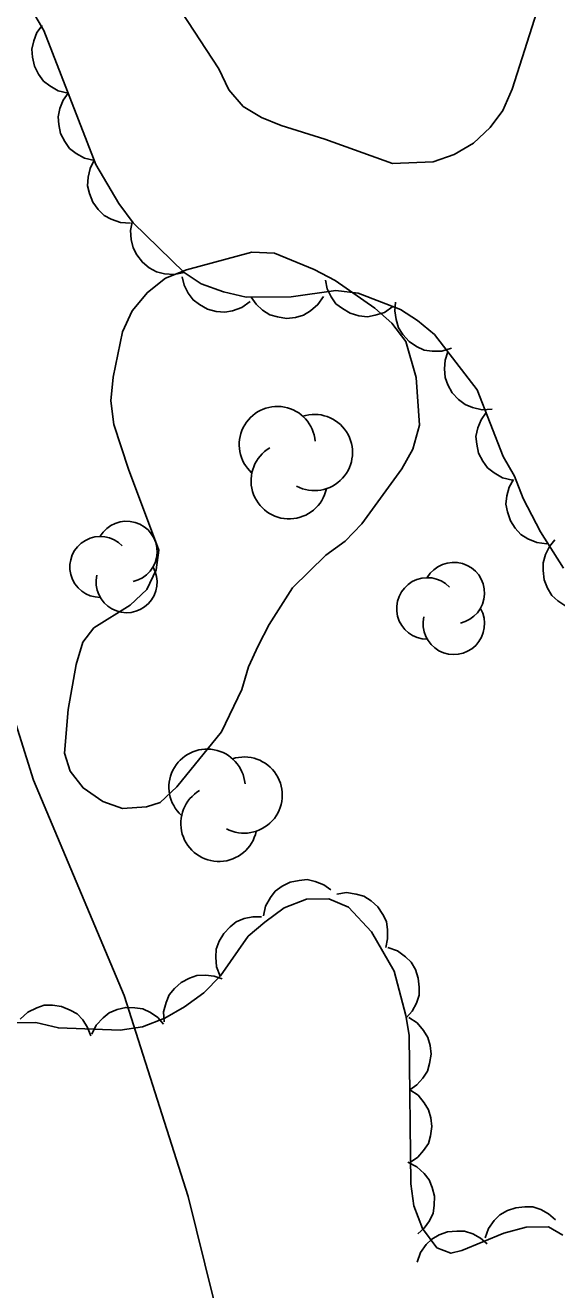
# Model space of a CAD drawing. Extents: x 282461 to 284471, y 5554090 to 5557646.
# Drawn here: x 283327.5 to 283349.5, y 5556645.9 to 5556698.3 of the extents above; entities that cross this region are included whole.
import ezdxf

# ---------------------------------------------------------------- set-up
doc = ezdxf.new("R2010")
doc.units = 0
for name, color, linetype in [('Niveau 2', 7, 'Continuous'), ('Niveau 22', 7, 'Continuous'), ('Niveau 44', 7, 'Continuous')]:
    doc.layers.add(name, color=color, linetype=linetype)

msp = doc.modelspace()

# ---------------------------------------------------------------- linework, layer by layer
at = {"layer": 'Niveau 2'}
for points in [[(283333.93, 5556698.84), (283335.47, 5556696.47), (283335.89, 5556695.61), (283336.48, 5556694.92), (283337.24, 5556694.46), (283338.06, 5556694.12), (283339.87, 5556693.56), (283342.67, 5556692.55), (283344.36, 5556692.62), (283345.22, 5556692.92), (283346.03, 5556693.4), (283346.72, 5556694.05), (283347.24, 5556694.75), (283347.63, 5556695.63), (283348.76, 5556699.19)], [(283343.79, 5556681.7), (283343.52, 5556680.71), (283343.06, 5556679.89), (283341.4, 5556677.61), (283340.71, 5556676.9), (283339.91, 5556676.31), (283338.53, 5556674.96), (283337.56, 5556673.44), (283337.1, 5556672.56), (283336.71, 5556671.69), (283336.43, 5556670.75), (283335.58, 5556669), (283333.74, 5556666.72), (283333.05, 5556666.07), (283332.48, 5556665.89), (283331.49, 5556665.82), (283330.67, 5556666.1), (283329.85, 5556666.67), (283329.32, 5556667.36), (283329.08, 5556668.11), (283329.23, 5556669.92), (283329.56, 5556671.78), (283329.84, 5556672.71), (283330.3, 5556673.3), (283331.8, 5556674.24), (283332.49, 5556674.89), (283332.88, 5556675.71), (283332.99, 5556676.52), (283331.73, 5556679.88), (283331.13, 5556681.73), (283331, 5556682.72), (283331.1, 5556683.7), (283331.49, 5556685.57), (283331.89, 5556686.44), (283332.52, 5556687.21), (283333.26, 5556687.8), (283334.13, 5556688.15), (283336.85, 5556688.88), (283337.78, 5556688.84), (283339.42, 5556688.16), (283340.3, 5556687.7), (283341.94, 5556686.56), (283342.64, 5556685.93), (283343.23, 5556685.18), (283343.65, 5556683.68), (283343.79, 5556681.7)]]:
    msp.add_lwpolyline(points, dxfattribs=at)
at = {"layer": 'Niveau 22'}
msp.add_lwpolyline([(283338.12, 5556767.62), (283339.14, 5556760.54), (283338.09, 5556752.93), (283336.52, 5556747.79), (283332.68, 5556738.68), (283328.34, 5556731.89), (283322.14, 5556723.51), (283320.51, 5556721.11), (283319.27, 5556718.42), (283318.36, 5556716.21), (283317.7, 5556713.41), (283316.85, 5556708.23), (283316.81, 5556701.84), (283318.4, 5556695.23), (283320.45, 5556689.22), (283322.89, 5556681.05), (283326.11, 5556672.32), (283327.8, 5556666.99), (283331.56, 5556658.07), (283334.21, 5556649.73), (283335.95, 5556642.7)], dxfattribs=at)
at = {"layer": 'Niveau 44'}
for points in [[(283349.75, 5556675.78), (283348.81, 5556677.28), (283348.09, 5556678.66), (283347.73, 5556679.59), (283347.26, 5556680.4), (283346.18, 5556683.17), (283344.41, 5556685.47), (283343.71, 5556686.05), (283343, 5556686.5), (283341.25, 5556687.18), (283340.32, 5556687.29), (283338.47, 5556687.03), (283336.61, 5556687.01), (283335.67, 5556687.23), (283334.74, 5556687.57), (283334.04, 5556688.03), (283331.92, 5556690.09), (283331.33, 5556690.9), (283330.38, 5556692.51), (283328.23, 5556698.06), (283327.75, 5556698.87)], [(283329.23, 5556695.47), (283328.82, 5556695.57), (283328.47, 5556695.77), (283328.21, 5556695.97), (283328, 5556696.26), (283327.84, 5556696.59), (283327.76, 5556696.96), (283327.73, 5556697.29), (283327.81, 5556697.63), (283327.94, 5556697.98), (283328.15, 5556698.27)], [(283330.32, 5556692.68), (283329.91, 5556692.77), (283329.56, 5556692.97), (283329.29, 5556693.17), (283329.09, 5556693.46), (283328.92, 5556693.79), (283328.85, 5556694.17), (283328.82, 5556694.49), (283328.89, 5556694.83), (283329.03, 5556695.18), (283329.23, 5556695.47)], [(283331.81, 5556690.08), (283331.4, 5556690.11), (283331.02, 5556690.25), (283330.72, 5556690.4), (283330.47, 5556690.65), (283330.26, 5556690.95), (283330.12, 5556691.31), (283330.04, 5556691.62), (283330.06, 5556691.98), (283330.14, 5556692.34), (283330.29, 5556692.66)], [(283334.04, 5556688.03), (283333.63, 5556687.95), (283333.22, 5556687.98), (283332.9, 5556688.06), (283332.59, 5556688.23), (283332.31, 5556688.46), (283332.08, 5556688.77), (283331.92, 5556689.06), (283331.84, 5556689.4), (283331.82, 5556689.77), (283331.88, 5556690.12)], [(283336.77, 5556686.83), (283336.43, 5556686.58), (283336.04, 5556686.45), (283335.72, 5556686.39), (283335.37, 5556686.42), (283335.01, 5556686.52), (283334.68, 5556686.71), (283334.41, 5556686.9), (283334.21, 5556687.18), (283334.04, 5556687.51), (283333.95, 5556687.86)], [(283342.68, 5556686.62), (283342.34, 5556686.38), (283341.95, 5556686.26), (283341.63, 5556686.2), (283341.28, 5556686.24), (283340.92, 5556686.35), (283340.6, 5556686.54), (283340.33, 5556686.74), (283340.13, 5556687.02), (283339.97, 5556687.36), (283339.89, 5556687.71)], [(283339.81, 5556687.04), (283339.58, 5556686.7), (283339.27, 5556686.44), (283338.99, 5556686.26), (283338.65, 5556686.17), (283338.28, 5556686.13), (283337.9, 5556686.19), (283337.59, 5556686.28), (283337.29, 5556686.47), (283337.02, 5556686.72), (283336.81, 5556687.01)], [(283345.11, 5556684.89), (283344.71, 5556684.77), (283344.31, 5556684.77), (283343.98, 5556684.82), (283343.66, 5556684.97), (283343.36, 5556685.18), (283343.1, 5556685.47), (283342.92, 5556685.74), (283342.82, 5556686.08), (283342.77, 5556686.44), (283342.8, 5556686.8)], [(283346.8, 5556682.37), (283346.38, 5556682.34), (283345.98, 5556682.44), (283345.68, 5556682.56), (283345.4, 5556682.77), (283345.15, 5556683.04), (283344.97, 5556683.38), (283344.85, 5556683.68), (283344.82, 5556684.04), (283344.85, 5556684.4), (283344.97, 5556684.75)], [(283347.64, 5556679.43), (283347.23, 5556679.52), (283346.88, 5556679.73), (283346.61, 5556679.93), (283346.41, 5556680.21), (283346.24, 5556680.54), (283346.17, 5556680.92), (283346.13, 5556681.24), (283346.21, 5556681.59), (283346.34, 5556681.93), (283346.55, 5556682.23)], [(283349.06, 5556676.79), (283348.65, 5556676.84), (283348.28, 5556677), (283347.99, 5556677.17), (283347.76, 5556677.43), (283347.56, 5556677.74), (283347.44, 5556678.11), (283347.37, 5556678.43), (283347.41, 5556678.78), (283347.51, 5556679.14), (283347.68, 5556679.45)], [(283350.26, 5556674.07), (283349.86, 5556674.2), (283349.52, 5556674.43), (283349.28, 5556674.65), (283349.09, 5556674.95), (283348.96, 5556675.3), (283348.91, 5556675.68), (283348.91, 5556676), (283349.01, 5556676.34), (283349.17, 5556676.67), (283349.4, 5556676.95)], [(283337.32, 5556661.37), (283337.41, 5556661.77), (283337.61, 5556662.13), (283337.81, 5556662.39), (283338.1, 5556662.6), (283338.43, 5556662.76), (283338.81, 5556662.83), (283339.13, 5556662.87), (283339.47, 5556662.79), (283339.82, 5556662.65), (283340.12, 5556662.45)], [(283340.36, 5556662.27), (283340.77, 5556662.33), (283341.17, 5556662.27), (283341.49, 5556662.18), (283341.79, 5556661.99), (283342.06, 5556661.74), (283342.27, 5556661.42), (283342.42, 5556661.13), (283342.47, 5556660.78), (283342.47, 5556660.41), (283342.39, 5556660.06)], [(283326.97, 5556656.93), (283327.9, 5556656.94), (283328.83, 5556656.72), (283331.39, 5556656.63), (283332.31, 5556656.76), (283333.24, 5556657.12), (283334.05, 5556657.59), (283334.85, 5556658.18), (283335.54, 5556658.88), (283336.69, 5556660.52), (283337.38, 5556661.11), (283338.18, 5556661.7), (283339.11, 5556662.06), (283340.04, 5556662.07), (283340.85, 5556661.73), (283341.8, 5556660.7), (283342.74, 5556659.08), (283343.23, 5556657.23), (283343.36, 5556656.42), (283343.43, 5556650.26), (283343.56, 5556649.34), (283343.91, 5556648.41), (283344.51, 5556647.6), (283345.09, 5556647.38), (283345.55, 5556647.5), (283347.29, 5556648.22), (283348.21, 5556648.46), (283349.14, 5556648.47), (283349.73, 5556648.13)], [(283335.53, 5556658.86), (283335.38, 5556659.25), (283335.35, 5556659.66), (283335.37, 5556659.99), (283335.49, 5556660.32), (283335.68, 5556660.64), (283335.95, 5556660.91), (283336.2, 5556661.12), (283336.53, 5556661.25), (283336.89, 5556661.33), (283337.25, 5556661.32)], [(283342.48, 5556660.05), (283342.88, 5556659.91), (283343.21, 5556659.67), (283343.44, 5556659.44), (283343.62, 5556659.14), (283343.74, 5556658.79), (283343.78, 5556658.41), (283343.77, 5556658.08), (283343.66, 5556657.75), (283343.49, 5556657.42), (283343.25, 5556657.15)], [(283333.21, 5556656.97), (283333.19, 5556657.39), (283333.29, 5556657.78), (283333.42, 5556658.09), (283333.64, 5556658.36), (283333.92, 5556658.61), (283334.26, 5556658.78), (283334.56, 5556658.89), (283334.92, 5556658.91), (283335.28, 5556658.87), (283335.62, 5556658.75)], [(283327.25, 5556657.09), (283327.56, 5556657.38), (283327.93, 5556657.55), (283328.24, 5556657.66), (283328.59, 5556657.66), (283328.96, 5556657.61), (283329.31, 5556657.46), (283329.6, 5556657.3), (283329.84, 5556657.05), (283330.04, 5556656.74), (283330.17, 5556656.4)], [(283330.22, 5556656.46), (283330.4, 5556656.84), (283330.68, 5556657.14), (283330.93, 5556657.35), (283331.26, 5556657.48), (283331.62, 5556657.57), (283332, 5556657.56), (283332.33, 5556657.51), (283332.64, 5556657.36), (283332.95, 5556657.15), (283333.19, 5556656.88)], [(283343.35, 5556657.16), (283343.7, 5556656.93), (283343.96, 5556656.61), (283344.14, 5556656.33), (283344.23, 5556655.99), (283344.27, 5556655.63), (283344.21, 5556655.25), (283344.12, 5556654.93), (283343.93, 5556654.64), (283343.68, 5556654.36), (283343.39, 5556654.16)], [(283343.39, 5556654.16), (283343.73, 5556653.93), (283343.99, 5556653.61), (283344.17, 5556653.33), (283344.26, 5556652.99), (283344.3, 5556652.63), (283344.24, 5556652.25), (283344.16, 5556651.93), (283343.96, 5556651.64), (283343.72, 5556651.36), (283343.42, 5556651.16)], [(283343.3, 5556651.15), (283343.68, 5556650.96), (283343.98, 5556650.69), (283344.19, 5556650.43), (283344.32, 5556650.11), (283344.41, 5556649.75), (283344.4, 5556649.36), (283344.35, 5556649.04), (283344.2, 5556648.72), (283343.99, 5556648.42), (283343.72, 5556648.18)], [(283346.51, 5556648.02), (283346.65, 5556648.41), (283346.89, 5556648.74), (283347.12, 5556648.98), (283347.43, 5556649.15), (283347.78, 5556649.27), (283348.16, 5556649.31), (283348.48, 5556649.3), (283348.82, 5556649.19), (283349.14, 5556649.01), (283349.42, 5556648.77)], [(283343.69, 5556647.01), (283343.83, 5556647.41), (283344.07, 5556647.74), (283344.3, 5556647.97), (283344.61, 5556648.15), (283344.95, 5556648.27), (283345.34, 5556648.3), (283345.66, 5556648.3), (283346, 5556648.19), (283346.32, 5556648.01), (283346.59, 5556647.77)]]:
    msp.add_lwpolyline(points, dxfattribs=at)
for centre, radius, start, end in [((283337.898, 5556680.901), 1.58, 5.0718, 227.7562), ((283339.435, 5556680.573), 1.58, 242.2503, 107.9389), ((283338.39, 5556679.4), 1.58, 120.4041, 347.8612), ((283331.655, 5556676.461), 1.264, 282.2692, 149.7263), ((283330.568, 5556675.829), 1.264, 44.1154, 269.804), ((283345.212, 5556674.746), 1.275, 282.2692, 149.7263), ((283331.655, 5556675.197), 1.264, 166.9369, 29.6212), ((283344.116, 5556674.109), 1.275, 44.1154, 269.804), ((283345.212, 5556673.471), 1.275, 166.9369, 29.6212), ((283334.988, 5556666.701), 1.58, 5.0718, 227.7562), ((283336.525, 5556666.373), 1.58, 242.2503, 107.9389), ((283335.48, 5556665.2), 1.58, 120.4041, 347.8612)]:
    msp.add_arc(centre, radius, start, end, dxfattribs=at)

doc.saveas('drawing.dxf')
